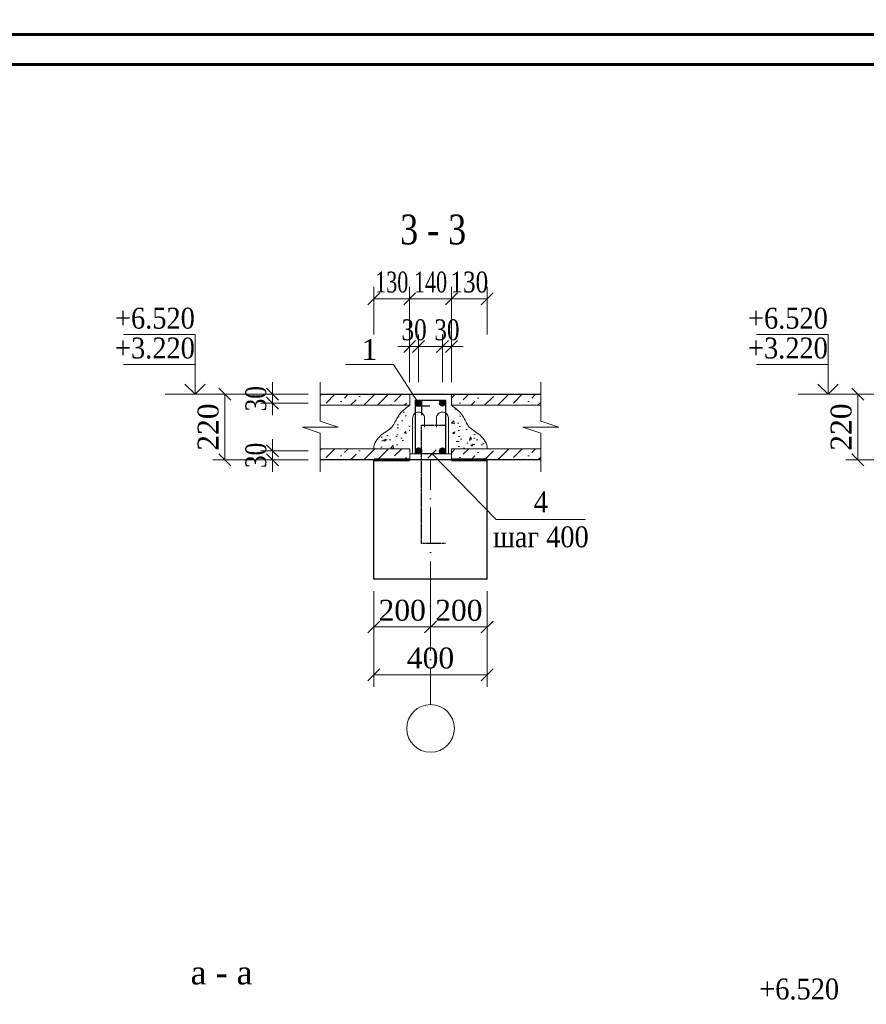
# Model space of a CAD drawing. Header units: millimetres. Extents: x 2063114 to 14983986, y -126020516 to 213791.
# Tile 489 of 656: x 2342369 to 2356568, y -651941 to -635441. Entities that reach past the tile are written whole.
import ezdxf

# ---------------------------------------------------------------- set-up
doc = ezdxf.new("R2010")
doc.units = ezdxf.units.MM
for name, pattern in [('ACAD_ISO04W100', [30, 24, -3, 0, -3]), ('ACAD_ISO10W100', [18, 12, -3, 0, -3]), ('HIDDEN', [0.375, 0.25, -0.125])]:
    doc.linetypes.add(name, pattern=pattern)
doc.layers.get('Defpoints').update_dxf_attribs({"color": 6, "lineweight": 35})
doc.layers.add('_print', color=6, linetype='Continuous', lineweight=60, plot=False)
for name, color, linetype, lineweight in [('оси', 22, 'ACAD_ISO04W100', 13), ('план', 7, 'Continuous', 20), ('Текст', 7, 'Continuous', 15), ('Фундаменты', 252, 'Continuous', 25)]:
    doc.layers.add(name, color=color, linetype=linetype, lineweight=lineweight)
doc.styles.add('seviyorum', font='times.ttf')
doc.styles.add('standart QQL', font='times.ttf', dxfattribs={"height": 300})
doc.styles.add('TIMES', font='times.ttf')
doc.styles.add('TIMES NEW', font='times.ttf', dxfattribs={"height": 200})
doc.styles.add('Times New Roman', font='times.ttf')
doc.dimstyles.new('100$0', dxfattribs={"dimtxt": 300, "dimasz": 200, "dimexe": 200, "dimexo": 200, "dimgap": 100, "dimtad": 1, "dimtxsty": 'seviyorum', "dimblk": 'OBLIQUE', "dimcen": -200, "dimclrd": 256, "dimclre": 256, "dimclrt": 256, "dimadec": 0, "dimazin": 0, "dimtfac": 1, "dimtmove": 0, "dimatfit": 1, "dimldrblk": 'OPEN90', "dimfxl": 1, "dimlwd": -1, "dimlwe": -1, "dimarcsym": 0})
pattern_1 = [(50, (2264860.4, -774127.66), (364.36934, -31.87817), [38.1, -419.1]), (355, (2264860.4, -774127.66), (-70.4868, 382.1137), [30.48, -335.2812]), (100.45144, (2264890.75, -774130.32), (293.8825, 350.2355), [32.38, -356.1805]), (46.1842, (2264860.4, -774026.06), (542.1581, -84.0847), [57.15, -628.65]), (96.63556, (2264905.57, -774033.07), (474.8083, 494.8522), [48.57, -534.2712]), (351.18415, (2264860.4, -774026.06), (474.8083, 494.8522), [45.72, -502.9195]), (21, (2264911.2, -774051.46), (303.2288, -204.5304), [38.1, -419.1]), (326, (2264911.2, -774051.46), (123.6041, 368.3759), [30.48, -335.28]), (71.45144, (2264936.46, -774068.5), (426.8328, 163.8455), [32.38, -356.1799]), (37.5, (2264860.39, -774127.66), (6.17721, 169.11008), [0, -331.216, 0, -340.36, 0, -336.55]), (7.5, (2264860.39, -774127.66), (133.63933, 200.36115), [0, -194.056, 0, -323.596, 0, -128.27]), (327.5, (2264747.1, -774127.66), (271.18119, -11.45749), [0, -127, 0, -396.24, 0, -525.78]), (317.5, (2264696.3, -774127.66), (296.25836, 50.85298), [0, -165.1, 0, -263.144, 0, -373.38])]
pattern_2 = [(45, (2264860.39, -774127.66), (84.1899, 308.6963), [396.875, -79.375, 0, -79.375])]
pattern_3 = [(45, (2264860.39, -775042.66), (84.1899, 308.6963), [396.875, -79.375, 0, -79.375])]

# ---------------------------------------------------------------- blocks, each defined once
blk = doc.blocks.new('_Oblique')
at = {"color": 0, "linetype": 'ByBlock', "lineweight": -2}
blk.add_line((-0.5, -0.5), (0.5, 0.5), dxfattribs=at)
blk = doc.blocks.new('*D1368')
at = {"layer": 'Defpoints', "color": 0, "linetype": 'Continuous', "lineweight": 30, "transparency": 16777216}
for p in [(2348909, -640918), (2348909, -641718), (2349059, -641718)]:
    blk.add_point(p, dxfattribs=at)
at = {"layer": 'план', "linetype": 'Continuous', "transparency": 16777216}
for p, q in [((2348909, -641518), (2348909, -640718)), ((2349059, -641518), (2349059, -640718)), ((2348909, -640918), (2348709, -640918)), ((2349059, -640918), (2348909, -640918)), ((2349059, -640918), (2349259, -640918))]:
    blk.add_line(p, q, dxfattribs=at)
at = {"layer": 'план', "linetype": 'Continuous', "transparency": 16777216, "xscale": 200, "yscale": 200, "zscale": 200}
blk.add_blockref('_Oblique', (2348909, -640918), dxfattribs=at)
at = {"layer": 'план', "linetype": 'Continuous', "transparency": 16777216, "xscale": 200, "yscale": 200, "zscale": 200, "rotation": 180}
blk.add_blockref('_Oblique', (2349059, -640918), dxfattribs=at)
at = {"layer": 'план', "linetype": 'Continuous', "lineweight": 30, "transparency": 16777216, "insert": (2348984, -640640), "char_height": 300, "attachment_point": 5, "style": 'standart QQL'}
blk.add_mtext('{\\H1.16667x;\\W0.8;30}', dxfattribs=at)
blk = doc.blocks.new('_Open90')
at = {"color": 0, "linetype": 'ByBlock', "lineweight": -2}
for p, q in [((0, 0), (-1, 0)), ((-0.5, 0.5), (0, 0)), ((0, 0), (-0.5, -0.5))]:
    blk.add_line(p, q, dxfattribs=at)
blk = doc.blocks.new('*D1369')
at = {"layer": 'Defpoints', "color": 0, "linetype": 'Continuous', "lineweight": 30, "transparency": 16777216}
for p in [(2349459, -640918), (2349459, -641718), (2349609, -641718)]:
    blk.add_point(p, dxfattribs=at)
at = {"layer": 'план', "linetype": 'Continuous', "transparency": 16777216}
for p, q in [((2349459, -641518), (2349459, -640718)), ((2349609, -641518), (2349609, -640718)), ((2349459, -640918), (2349259, -640918)), ((2349609, -640918), (2349459, -640918)), ((2349609, -640918), (2349809, -640918))]:
    blk.add_line(p, q, dxfattribs=at)
at = {"layer": 'план', "linetype": 'Continuous', "transparency": 16777216, "xscale": 200, "yscale": 200, "zscale": 200}
blk.add_blockref('_Oblique', (2349459, -640918), dxfattribs=at)
at = {"layer": 'план', "linetype": 'Continuous', "transparency": 16777216, "xscale": 200, "yscale": 200, "zscale": 200, "rotation": 180}
blk.add_blockref('_Oblique', (2349609, -640918), dxfattribs=at)
at = {"layer": 'план', "linetype": 'Continuous', "lineweight": 30, "transparency": 16777216, "insert": (2349534, -640640), "char_height": 300, "attachment_point": 5, "style": 'standart QQL'}
blk.add_mtext('{\\H1.16667x;\\W0.8;30}', dxfattribs=at)
blk = doc.blocks.new('*D1370')
at = {"layer": 'Defpoints', "color": 0, "linetype": 'Continuous', "lineweight": 30, "transparency": 16777216}
for p in [(2349609, -640118), (2349609, -640918), (2350209, -640918)]:
    blk.add_point(p, dxfattribs=at)
at = {"layer": 'план', "linetype": 'Continuous', "transparency": 16777216}
for p, q in [((2349609, -640718), (2349609, -639918)), ((2350209, -640718), (2350209, -639918)), ((2350209, -640118), (2349609, -640118))]:
    blk.add_line(p, q, dxfattribs=at)
at = {"layer": 'план', "linetype": 'Continuous', "transparency": 16777216, "xscale": 200, "yscale": 200, "zscale": 200, "rotation": 180}
blk.add_blockref('_Oblique', (2349609, -640118), dxfattribs=at)
at = {"layer": 'план', "linetype": 'Continuous', "transparency": 16777216, "xscale": 200, "yscale": 200, "zscale": 200}
blk.add_blockref('_Oblique', (2350209, -640118), dxfattribs=at)
at = {"layer": 'план', "linetype": 'Continuous', "lineweight": 30, "transparency": 16777216, "insert": (2349909, -639840), "char_height": 300, "attachment_point": 5, "style": 'standart QQL'}
blk.add_mtext('{\\H1.16667x;\\W0.8;130}', dxfattribs=at)
blk = doc.blocks.new('*D1371')
at = {"layer": 'Defpoints', "color": 0, "linetype": 'Continuous', "lineweight": 30, "transparency": 16777216}
for p in [(2348909, -640118), (2348909, -640918), (2349609, -640918)]:
    blk.add_point(p, dxfattribs=at)
at = {"layer": 'план', "linetype": 'Continuous', "transparency": 16777216}
for p, q in [((2348909, -640718), (2348909, -639918)), ((2349609, -640718), (2349609, -639918)), ((2349609, -640118), (2348909, -640118))]:
    blk.add_line(p, q, dxfattribs=at)
at = {"layer": 'план', "linetype": 'Continuous', "transparency": 16777216, "xscale": 200, "yscale": 200, "zscale": 200, "rotation": 180}
blk.add_blockref('_Oblique', (2348909, -640118), dxfattribs=at)
at = {"layer": 'план', "linetype": 'Continuous', "transparency": 16777216, "xscale": 200, "yscale": 200, "zscale": 200}
blk.add_blockref('_Oblique', (2349609, -640118), dxfattribs=at)
at = {"layer": 'план', "linetype": 'Continuous', "lineweight": 30, "transparency": 16777216, "insert": (2349259, -639840), "char_height": 300, "attachment_point": 5, "style": 'standart QQL'}
blk.add_mtext('{\\H1.16667x;\\W0.7;140}', dxfattribs=at)
blk = doc.blocks.new('*D1372')
at = {"layer": 'Defpoints', "color": 0, "linetype": 'Continuous', "lineweight": 30, "transparency": 16777216}
for p in [(2348909, -640118), (2348309, -640918), (2348909, -640918)]:
    blk.add_point(p, dxfattribs=at)
at = {"layer": 'план', "linetype": 'Continuous', "transparency": 16777216}
for p, q in [((2348309, -640718), (2348309, -639918)), ((2348909, -640718), (2348909, -639918)), ((2348309, -640118), (2348909, -640118))]:
    blk.add_line(p, q, dxfattribs=at)
at = {"layer": 'план', "linetype": 'Continuous', "transparency": 16777216, "xscale": 200, "yscale": 200, "zscale": 200, "rotation": 180}
blk.add_blockref('_Oblique', (2348309, -640118), dxfattribs=at)
at = {"layer": 'план', "linetype": 'Continuous', "transparency": 16777216, "xscale": 200, "yscale": 200, "zscale": 200}
blk.add_blockref('_Oblique', (2348909, -640118), dxfattribs=at)
at = {"layer": 'план', "linetype": 'Continuous', "lineweight": 30, "transparency": 16777216, "insert": (2348609, -639840), "char_height": 300, "attachment_point": 5, "style": 'standart QQL'}
blk.add_mtext('{\\H1.16667x;\\W0.7;130}', dxfattribs=at)
blk = doc.blocks.new('*D1395')
at = {"layer": 'Defpoints', "color": 0, "linetype": 'Continuous', "lineweight": 30, "transparency": 16777216}
for p in [(2348309, -644818), (2349259, -644818), (2349259, -645618)]:
    blk.add_point(p, dxfattribs=at)
at = {"layer": 'план', "linetype": 'Continuous', "transparency": 16777216}
for p, q in [((2348309, -645018), (2348309, -645818)), ((2349259, -645018), (2349259, -645818)), ((2348309, -645618), (2349259, -645618))]:
    blk.add_line(p, q, dxfattribs=at)
at = {"layer": 'план', "linetype": 'Continuous', "transparency": 16777216, "xscale": 200, "yscale": 200, "zscale": 200, "rotation": 180}
blk.add_blockref('_Oblique', (2348309, -645618), dxfattribs=at)
at = {"layer": 'план', "linetype": 'Continuous', "transparency": 16777216, "xscale": 200, "yscale": 200, "zscale": 200}
blk.add_blockref('_Oblique', (2349259, -645618), dxfattribs=at)
at = {"layer": 'план', "linetype": 'Continuous', "lineweight": 30, "transparency": 16777216, "insert": (2348784, -645340), "char_height": 300, "attachment_point": 5, "style": 'standart QQL'}
blk.add_mtext('{\\H1.16667x;200}', dxfattribs=at)
blk = doc.blocks.new('*D1396')
at = {"layer": 'Defpoints', "color": 0, "linetype": 'Continuous', "lineweight": 30, "transparency": 16777216}
for p in [(2349259, -644818), (2350209, -644818), (2349259, -645618)]:
    blk.add_point(p, dxfattribs=at)
at = {"layer": 'план', "linetype": 'Continuous', "transparency": 16777216}
for p, q in [((2349259, -645018), (2349259, -645818)), ((2350209, -645018), (2350209, -645818)), ((2350209, -645618), (2349259, -645618))]:
    blk.add_line(p, q, dxfattribs=at)
at = {"layer": 'план', "linetype": 'Continuous', "transparency": 16777216, "xscale": 200, "yscale": 200, "zscale": 200, "rotation": 180}
blk.add_blockref('_Oblique', (2349259, -645618), dxfattribs=at)
at = {"layer": 'план', "linetype": 'Continuous', "transparency": 16777216, "xscale": 200, "yscale": 200, "zscale": 200}
blk.add_blockref('_Oblique', (2350209, -645618), dxfattribs=at)
at = {"layer": 'план', "linetype": 'Continuous', "lineweight": 30, "transparency": 16777216, "insert": (2349734, -645340), "char_height": 300, "attachment_point": 5, "style": 'standart QQL'}
blk.add_mtext('{\\H1.16667x;200}', dxfattribs=at)
blk = doc.blocks.new('*D1397')
at = {"layer": 'Defpoints', "color": 0, "linetype": 'Continuous', "lineweight": 30, "transparency": 16777216}
for p in [(2348309, -645618), (2350209, -645618), (2348309, -646418)]:
    blk.add_point(p, dxfattribs=at)
at = {"layer": 'план', "linetype": 'Continuous', "transparency": 16777216}
for p, q in [((2348309, -645818), (2348309, -646618)), ((2350209, -645818), (2350209, -646618)), ((2350209, -646418), (2348309, -646418))]:
    blk.add_line(p, q, dxfattribs=at)
at = {"layer": 'план', "linetype": 'Continuous', "transparency": 16777216, "xscale": 200, "yscale": 200, "zscale": 200, "rotation": 180}
blk.add_blockref('_Oblique', (2348309, -646418), dxfattribs=at)
at = {"layer": 'план', "linetype": 'Continuous', "transparency": 16777216, "xscale": 200, "yscale": 200, "zscale": 200}
blk.add_blockref('_Oblique', (2350209, -646418), dxfattribs=at)
at = {"layer": 'план', "linetype": 'Continuous', "lineweight": 30, "transparency": 16777216, "insert": (2349259, -646140), "char_height": 300, "attachment_point": 5, "style": 'standart QQL'}
blk.add_mtext('{\\H1.16667x;400}', dxfattribs=at)
blk = doc.blocks.new('*D1407')
at = {"layer": 'Defpoints', "color": 0, "linetype": 'Continuous', "lineweight": 30, "transparency": 16777216}
for p in [(2347409, -642668), (2346609, -642818), (2347409, -642818)]:
    blk.add_point(p, dxfattribs=at)
at = {"layer": 'план', "linetype": 'Continuous', "transparency": 16777216}
for p, q in [((2346609, -642668), (2346609, -642468)), ((2347209, -642668), (2346409, -642668)), ((2346609, -642668), (2346609, -642818)), ((2347209, -642818), (2346409, -642818)), ((2346609, -642818), (2346609, -643018))]:
    blk.add_line(p, q, dxfattribs=at)
at = {"layer": 'план', "linetype": 'Continuous', "transparency": 16777216, "xscale": 200, "yscale": 200, "zscale": 200}
for p, rotation in [((2346609, -642668), 270), ((2346609, -642818), 90)]:
    blk.add_blockref('_Oblique', p, dxfattribs=dict(at, rotation=rotation))
at = {"layer": 'план', "linetype": 'Continuous', "lineweight": 30, "transparency": 16777216, "insert": (2346331, -642743), "char_height": 300, "attachment_point": 5, "rotation": 90, "style": 'standart QQL'}
blk.add_mtext('{\\H1.16667x;\\W0.8;30}', dxfattribs=at)
blk = doc.blocks.new('*D1408')
at = {"layer": 'Defpoints', "color": 0, "linetype": 'Continuous', "lineweight": 30, "transparency": 16777216}
for p in [(2347409, -641718), (2346609, -641868), (2347409, -641868)]:
    blk.add_point(p, dxfattribs=at)
at = {"layer": 'план', "linetype": 'Continuous', "transparency": 16777216}
for p, q in [((2346609, -641718), (2346609, -641518)), ((2347209, -641718), (2346409, -641718)), ((2346609, -641718), (2346609, -641868)), ((2347209, -641868), (2346409, -641868)), ((2346609, -641868), (2346609, -642068))]:
    blk.add_line(p, q, dxfattribs=at)
at = {"layer": 'план', "linetype": 'Continuous', "transparency": 16777216, "xscale": 200, "yscale": 200, "zscale": 200}
for p, rotation in [((2346609, -641718), 270), ((2346609, -641868), 90)]:
    blk.add_blockref('_Oblique', p, dxfattribs=dict(at, rotation=rotation))
at = {"layer": 'план', "linetype": 'Continuous', "lineweight": 30, "transparency": 16777216, "insert": (2346331, -641793), "char_height": 300, "attachment_point": 5, "rotation": 90, "style": 'standart QQL'}
blk.add_mtext('{\\H1.16667x;\\W0.8;30}', dxfattribs=at)
blk = doc.blocks.new('*D1409')
at = {"layer": 'Defpoints', "color": 0, "linetype": 'Continuous', "lineweight": 30, "transparency": 16777216}
for p in [(2346609, -641718), (2345809, -642818), (2346609, -642818)]:
    blk.add_point(p, dxfattribs=at)
at = {"layer": 'план', "linetype": 'Continuous', "transparency": 16777216}
for p, q in [((2346409, -641718), (2345609, -641718)), ((2345809, -641718), (2345809, -642818)), ((2346409, -642818), (2345609, -642818))]:
    blk.add_line(p, q, dxfattribs=at)
at = {"layer": 'план', "linetype": 'Continuous', "transparency": 16777216, "xscale": 200, "yscale": 200, "zscale": 200}
for p, rotation in [((2345809, -641718), 90), ((2345809, -642818), 270)]:
    blk.add_blockref('_Oblique', p, dxfattribs=dict(at, rotation=rotation))
at = {"layer": 'план', "linetype": 'Continuous', "lineweight": 30, "transparency": 16777216, "insert": (2345531, -642268), "char_height": 300, "attachment_point": 5, "rotation": 90, "style": 'standart QQL'}
blk.add_mtext('{\\H1.16667x;220}', dxfattribs=at)
blk = doc.blocks.new('*D1412')
at = {"layer": 'Defpoints', "color": 0, "linetype": 'Continuous', "lineweight": 30, "transparency": 16777216}
for p in [(2357225, -641718), (2356425, -642818), (2357225, -642818)]:
    blk.add_point(p, dxfattribs=at)
at = {"layer": 'план', "linetype": 'Continuous', "transparency": 16777216}
for p, q in [((2357025, -641718), (2356225, -641718)), ((2356425, -641718), (2356425, -642818)), ((2357025, -642818), (2356225, -642818))]:
    blk.add_line(p, q, dxfattribs=at)
at = {"layer": 'план', "linetype": 'Continuous', "transparency": 16777216, "xscale": 200, "yscale": 200, "zscale": 200}
for p, rotation in [((2356425, -641718), 90), ((2356425, -642818), 270)]:
    blk.add_blockref('_Oblique', p, dxfattribs=dict(at, rotation=rotation))
at = {"layer": 'план', "linetype": 'Continuous', "lineweight": 30, "transparency": 16777216, "insert": (2356147, -642268), "char_height": 300, "attachment_point": 5, "rotation": 90, "style": 'standart QQL'}
blk.add_mtext('{\\H1.16667x;220}', dxfattribs=at)
blk = doc.blocks.new('*U1590')
at = {"color": 0, "ltscale": 25}
blk.add_lwpolyline([(-59400, 42000), (0, 42000), (0, 0), (-59400, 0)], close=True, dxfattribs=at)
at = {"color": 0, "lineweight": 60, "ltscale": 25}
blk.add_lwpolyline([(-57400, 41500), (-500, 41500), (-500, 500), (-57400, 500)], close=True, dxfattribs=at)

msp = doc.modelspace()

# ---------------------------------------------------------------- hatches: boundary and pattern name
at = {"layer": 'Фундаменты', "linetype": 'Continuous', "lineweight": 20}
h = msp.add_hatch(dxfattribs=at)
h.set_pattern_fill('ANSI36', scale=50)
h.set_pattern_definition(pattern_2)
h.paths.add_polyline_path([(2347409.37018, -641718.0966), (2347409.37018, -641903.0966), (2348909.37018, -641903.0966), (2348909.37018, -641718.0966)])
at = {"layer": 'Фундаменты', "linetype": 'Continuous', "lineweight": 30}
h = msp.add_hatch(color=222, dxfattribs=at)
h.dxf.hatch_style = 1
h.paths.add_polyline_path([(2349009.37018, -641868.0966, 1), (2349109.37018, -641868.0966, 1)])
h = msp.add_hatch(color=222, dxfattribs=at)
h.dxf.hatch_style = 1
h.paths.add_polyline_path([(2349409.37018, -641868.0966, 1), (2349509.37018, -641868.0966, 1)])
at = {"layer": 'Фундаменты', "linetype": 'Continuous', "lineweight": 20}
h = msp.add_hatch(dxfattribs=at)
h.set_pattern_fill('ANSI36', scale=50)
h.set_pattern_definition(pattern_2)
h.paths.add_polyline_path([(2351109.37018, -641903.0966), (2351109.37018, -641718.0966), (2349609.37018, -641718.0966), (2349609.37018, -641903.0966)])
h = msp.add_hatch(dxfattribs=at)
h.set_pattern_fill('AR-CONC', scale=2)
h.set_pattern_definition(pattern_1)
edge = h.paths.add_edge_path()
edge.add_spline(control_points=[(2348309.37018, -642633.0966), (2348305.34891, -642547.75318), (2348408.16449, -642389.67904), (2348631.73767, -642292.14793), (2348709.31919, -642050.49991), (2348839.88534, -641954.29502), (2348909.37018, -641903.0966)], knot_values=[0, 0, 0, 0, 256.6272820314, 483.9519954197, 707.3091750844, 961.3956551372, 961.3956551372, 961.3956551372, 961.3956551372], degree=3, periodic=0)
edge.add_line((2348909.37018, -641903.0966), (2348909.37018, -642633.0966))
edge.add_line((2348909.37018, -642633.0966), (2348309.37018, -642633.0966))
h = msp.add_hatch(dxfattribs=at)
h.set_pattern_fill('AR-CONC', scale=2)
h.set_pattern_definition(pattern_1)
edge = h.paths.add_edge_path()
edge.add_spline(control_points=[(2350209.37018, -642633.0966), (2350213.39144, -642547.75318), (2350110.57586, -642389.67904), (2349887.00268, -642292.14793), (2349809.42116, -642050.49991), (2349678.85501, -641954.29502), (2349609.37018, -641903.0966)], knot_values=[0, 0, 0, 0, 256.6272820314, 483.9519954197, 707.3091750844, 961.3956551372, 961.3956551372, 961.3956551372, 961.3956551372], degree=3, periodic=0)
edge.add_line((2349609.37018, -641903.0966), (2349609.37018, -642633.0966))
edge.add_line((2349609.37018, -642633.0966), (2350209.37018, -642633.0966))
h = msp.add_hatch(dxfattribs=at)
h.set_pattern_fill('ANSI36', scale=50)
h.set_pattern_definition(pattern_3)
h.paths.add_polyline_path([(2347409.37018, -642633.0966), (2347409.37018, -642818.0966), (2348909.37018, -642818.0966), (2348909.37018, -642633.0966)])
at = {"layer": 'Фундаменты', "linetype": 'Continuous', "lineweight": 30}
h = msp.add_hatch(color=222, dxfattribs=at)
h.dxf.hatch_style = 1
h.paths.add_polyline_path([(2349009.37018, -642668.0966, -1), (2349109.37018, -642668.0966, -1)])
h = msp.add_hatch(color=222, dxfattribs=at)
h.dxf.hatch_style = 1
h.paths.add_polyline_path([(2349409.37018, -642668.0966, -1), (2349509.37018, -642668.0966, -1)])
at = {"layer": 'Фундаменты', "linetype": 'Continuous', "lineweight": 20}
h = msp.add_hatch(dxfattribs=at)
h.set_pattern_fill('ANSI36', scale=50)
h.set_pattern_definition(pattern_3)
h.paths.add_polyline_path([(2351109.37018, -642818.0966), (2351109.37018, -642633.0966), (2349609.37018, -642633.0966), (2349609.37018, -642818.0966)])

# ---------------------------------------------------------------- linework, layer by layer
at = {"layer": '_print', "ltscale": 100}
for points in [[(2379792.08613, -635691.31434), (2320392.08613, -635691.31434), (2320392.08613, -593691.31434), (2379792.08613, -593691.31434)], [(2379792.08613, -677691.31434), (2320392.08613, -677691.31434), (2320392.08613, -635691.31434), (2379792.08613, -635691.31434)]]:
    msp.add_lwpolyline(points, close=True, dxfattribs=at)
at = {"layer": 'план', "color": 7, "linetype": 'Continuous', "lineweight": 20}
for points in [[(2344109.37018, -641218.09679), (2345309.37018, -641218.09679), (2345309.37005, -641718.09673), (2345137.35873, -641547.3342), (2345309.37005, -641718.09673), (2345481.38162, -641547.3342), (2345309.37018, -641718.09685), (2344809.37018, -641718.0966), (2345809.37018, -641718.0966)], [(2354725.12339, -641218.09679), (2355925.12339, -641218.09679), (2355925.12327, -641718.09673), (2355753.11194, -641547.3342), (2355925.12327, -641718.09673), (2356097.13484, -641547.3342), (2355925.12339, -641718.09685), (2355425.12339, -641718.0966), (2356425.12339, -641718.0966)]]:
    msp.add_lwpolyline(points, dxfattribs=at)
at = {"layer": 'Текст', "color": 4, "linetype": 'ACAD_ISO10W100', "lineweight": 15, "ltscale": 50}
msp.add_line((2349259.37018, -646918.0966), (2349259.37018, -642818.0966), dxfattribs=at)
at = {"layer": 'Текст', "color": 181, "lineweight": 30}
msp.add_lwpolyline([(2349250.03854, -641918.0966), (2349009.37018, -641918.0966), (2349009.37018, -641818.0966), (2349509.37018, -641818.0966), (2349509.37018, -642718.0966), (2349009.37018, -642718.0966), (2349009.37018, -641818.0966), (2349109.37018, -641818.0966), (2349109.37018, -642067.43289)], dxfattribs=at)
at = {"layer": 'Фундаменты', "color": 7, "linetype": 'Continuous', "lineweight": 30}
for p, q in [((2347409.37018, -641718.0966), (2351109.37018, -641718.0966)), ((2349355.08085, -642647.38593), (2349213.6595, -642788.80728)), ((2351109.37018, -642818.0966), (2347409.37018, -642818.0966)), ((2348309.37018, -644818.0966), (2348309.37018, -642818.0966)), ((2350209.37018, -644818.0966), (2350209.37018, -642818.0966)), ((2350209.37018, -644818.0966), (2348309.37018, -644818.0966))]:
    msp.add_line(p, q, dxfattribs=at)
at = {"layer": 'Фундаменты', "color": 7, "linetype": 'Continuous', "lineweight": 20}
for p, q in [((2348909.37018, -641903.0966), (2348909.37018, -641718.0966)), ((2349609.37018, -641903.0966), (2349609.37018, -641718.0966)), ((2348909.37018, -641903.0966), (2347409.37018, -641903.0966)), ((2349609.37018, -641903.0966), (2351109.37018, -641903.0966)), ((2347409.37018, -642633.0966), (2348909.37018, -642633.0966)), ((2348909.37018, -642818.0966), (2348909.37018, -642633.0966)), ((2351109.37018, -642633.0966), (2349609.37018, -642633.0966)), ((2349609.37018, -642818.0966), (2349609.37018, -642633.0966))]:
    msp.add_line(p, q, dxfattribs=at)
for points in [[(2345309.37081, -641718.09623), (2345309.37081, -640718.09623), (2344109.37081, -640718.09623)], [(2355925.12402, -641718.09623), (2355925.12402, -640718.09623), (2354725.12402, -640718.09623)], [(2347835.66283, -641218.0966), (2348635.66283, -641218.0966), (2349059.37018, -641868.0966)], [(2347409.37018, -643018.0966), (2347409.37018, -642368.0966), (2347109.37018, -642268.0966), (2347709.37018, -642268.0966), (2347409.37018, -642168.0966), (2347409.37018, -641518.0966)], [(2351109.37018, -643018.0966), (2351109.37018, -642368.0966), (2350809.37018, -642268.0966), (2351409.37018, -642268.0966), (2351109.37018, -642168.0966), (2351109.37018, -641518.0966)], [(2351859.37018, -643818.0966), (2350359.37018, -643818.0966), (2349284.37018, -642718.0966)]]:
    msp.add_lwpolyline(points, dxfattribs=at)
for points in [[(2348909.37018, -642718.0966), (2349559.37018, -642718.0966), (2349559.37018, -642118.0966, 0.4142135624), (2349459.37018, -642018.0966, 0.4142135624), (2349359.37018, -642118.0966), (2349359.37018, -642268.0966)], [(2349609.37018, -642718.0966), (2348959.37018, -642718.0966), (2348959.37018, -642118.0966, -0.4142135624), (2349059.37018, -642018.0966, -0.4142135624), (2349159.37018, -642118.0966), (2349159.37018, -642268.0966)]]:
    msp.add_lwpolyline(points, format="xyb", dxfattribs=at)
at = {"layer": 'Фундаменты', "color": 7, "linetype": 'HIDDEN', "lineweight": 30, "ltscale": 50}
msp.add_lwpolyline([(2349509.37018, -644218.0966), (2349109.37018, -644218.0966), (2349109.37018, -642238.0966), (2349509.37018, -642238.0966)], dxfattribs=at)
at = {"layer": 'Фундаменты', "color": 7, "linetype": 'Continuous', "lineweight": 50, "const_width": 50}
for points in [[(2348909.37018, -642818.0966), (2348309.37018, -642818.0966)], [(2349609.37018, -642818.0966), (2350209.37018, -642818.0966)]]:
    msp.add_lwpolyline(points, dxfattribs=at)
at = {"layer": 'Фундаменты', "color": 222, "linetype": 'Continuous', "lineweight": 30}
for centre in [(2349059.37018, -641868.0966), (2349459.37018, -641868.0966), (2349059.37018, -642668.0966), (2349459.37018, -642668.0966)]:
    msp.add_circle(centre, 50, dxfattribs=at)
at = {"layer": 'Фундаменты', "color": 7, "linetype": 'Continuous', "lineweight": 20}
msp.add_circle((2349259.37018, -647318.0966), 400, dxfattribs=at)
for points in [[(2348909.37018, -641903.0966), (2348839.88534, -641954.29502), (2348709.31919, -642050.49991), (2348631.73767, -642292.14793), (2348408.16449, -642389.67904), (2348305.34891, -642547.75318), (2348309.37018, -642633.0966)], [(2349609.37018, -641903.0966), (2349678.85501, -641954.29502), (2349809.42116, -642050.49991), (2349887.00268, -642292.14793), (2350110.57586, -642389.67904), (2350213.39144, -642547.75318), (2350209.37018, -642633.0966)]]:
    msp.add_open_spline(points, degree=3, knots=[0, 0, 0, 0, 254.0864800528, 477.4436597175, 704.7683731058, 961.3956551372, 961.3956551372, 961.3956551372, 961.3956551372], dxfattribs=at)

# ---------------------------------------------------------------- block references
for p in [(2379792.08613, -635691.31434), (2379792.08613, -677691.31434)]:
    msp.add_blockref('*U1590', p)

# ---------------------------------------------------------------- texts
at = {"layer": 'оси', "color": 7, "linetype": 'ByBlock', "lineweight": 30, "style": 'TIMES NEW', "width": 0.9}
for s, p in [('+6.520', (2343968.0334, -640618.09641)), ('+6.520', (2354583.78662, -640618.09641)), ('+3.220', (2343968.0334, -641118.09679)), ('+3.220', (2354583.78662, -641118.09679)), ('+6.520', (2354771.99452, -651858.87872))]:
    msp.add_text(s, height=350, dxfattribs=at).set_placement(p)
at = {"layer": 'оси', "color": 7, "linetype": 'ByBlock', "lineweight": 30, "insert": (2348235.66283, -640968.0966), "char_height": 350, "attachment_point": 5, "style": 'TIMES NEW'}
msp.add_mtext('1', dxfattribs=at)
at = {"layer": 'Фундаменты', "color": 7, "linetype": 'Continuous', "lineweight": 30, "attachment_point": 5}
for s, insert, char_height, style in [('{\\W0.8;3 - 3}', (2349303.30704, -638960.65627), 500, 'Times New Roman'), ('{\\W0.9;4\\Pшаг 400}', (2351109.37018, -643818.0966), 350, 'TIMES NEW'), ('a - a', (2345754.9032, -651410.54052), 400, 'TIMES')]:
    msp.add_mtext(s, dxfattribs=dict(at, insert=insert, char_height=char_height, style=style))

# ---------------------------------------------------------------- dimensions: what is measured, and where the dimension line sits
at = {"layer": 'план', "color": 7, "linetype": 'Continuous', "lineweight": 30}
for base, p1, p2, angle, text, picture, middle in [((2348909.37018, -640118.0966), (2348309.37018, -640918.0966), (2348909.37018, -640918.0966), 180, '{\\H1.16667x;\\W0.7;130}', '*D1372', (2348609.37018, -640118.0966)), ((2345809.37018, -642818.0966), (2346609.37018, -641718.0966), (2346609.37018, -642818.0966), 90, '{\\H1.16667x;220}', '*D1409', (2345809.37018, -642268.0966)), ((2346609.37018, -641868.0966), (2347409.37018, -641718.0966), (2347409.37018, -641868.0966), 90, '{\\H1.16667x;\\W0.8;30}', '*D1408', (2346609.37018, -641793.0966)), ((2356425.12339, -642818.0966), (2357225.12339, -641718.0966), (2357225.12339, -642818.0966), 90, '{\\H1.16667x;220}', '*D1412', (2356425.12339, -642268.0966)), ((2346609.37018, -642818.0966), (2347409.37018, -642668.0966), (2347409.37018, -642818.0966), 90, '{\\H1.16667x;\\W0.8;30}', '*D1407', (2346609.37018, -642743.0966))]:
    dim = msp.add_linear_dim(base=base, p1=p1, p2=p2, angle=angle, text=text, dimstyle='100$0', override={"dimtxt": 350, "dimtxsty": 'standart QQL'}, dxfattribs=at)
    dim.commit()
    dim.dimension.update_dxf_attribs({"geometry": picture, "text_midpoint": middle, "dimtype": 160})
for base, p1, p2, text, picture, middle in [((2348909.37018, -640118.0966), (2349609.37018, -640918.0966), (2348909.37018, -640918.0966), '{\\H1.16667x;\\W0.7;140}', '*D1371', (2349259.37018, -640118.0966)), ((2349609.37018, -640118.0966), (2350209.37018, -640918.0966), (2349609.37018, -640918.0966), '{\\H1.16667x;\\W0.8;130}', '*D1370', (2349909.37018, -640118.0966)), ((2348909.37018, -640918.0966), (2349059.37018, -641718.0966), (2348909.37018, -641718.0966), '{\\H1.16667x;\\W0.8;30}', '*D1368', (2348984.37018, -640918.0966)), ((2349459.37018, -640918.0966), (2349609.37018, -641718.0966), (2349459.37018, -641718.0966), '{\\H1.16667x;\\W0.8;30}', '*D1369', (2349534.37018, -640918.0966))]:
    dim = msp.add_linear_dim(base=base, p1=p1, p2=p2, text=text, dimstyle='100$0', override={"dimtxt": 350, "dimtxsty": 'standart QQL'}, dxfattribs=at)
    dim.commit()
    dim.dimension.update_dxf_attribs({"geometry": picture, "text_midpoint": middle, "dimtype": 160})
dim = msp.add_linear_dim(base=(2349259.37018, -645618.0966), p1=(2348309.37018, -644818.0966), p2=(2349259.37018, -644818.0966), text='{\\H1.16667x;200}', dimstyle='100$0', override={"dimtxt": 350, "dimtxsty": 'standart QQL'}, dxfattribs=at)
dim.commit()
dim.dimension.update_dxf_attribs({"geometry": '*D1395', "text_midpoint": (2348784.37018, -645340.06798)})
for base, p1, p2, text, picture, middle in [((2349259.37018, -645618.0966), (2350209.37018, -644818.0966), (2349259.37018, -644818.0966), '{\\H1.16667x;200}', '*D1396', (2349734.37018, -645340.06798)), ((2348309.37018, -646418.0966), (2350209.37018, -645618.0966), (2348309.37018, -645618.0966), '{\\H1.16667x;400}', '*D1397', (2349259.37018, -646140.06798))]:
    dim = msp.add_linear_dim(base=base, p1=p1, p2=p2, angle=180, text=text, dimstyle='100$0', override={"dimtxt": 350, "dimtxsty": 'standart QQL'}, dxfattribs=at)
    dim.commit()
    dim.dimension.update_dxf_attribs({"geometry": picture, "text_midpoint": middle})

doc.saveas('drawing.dxf')
